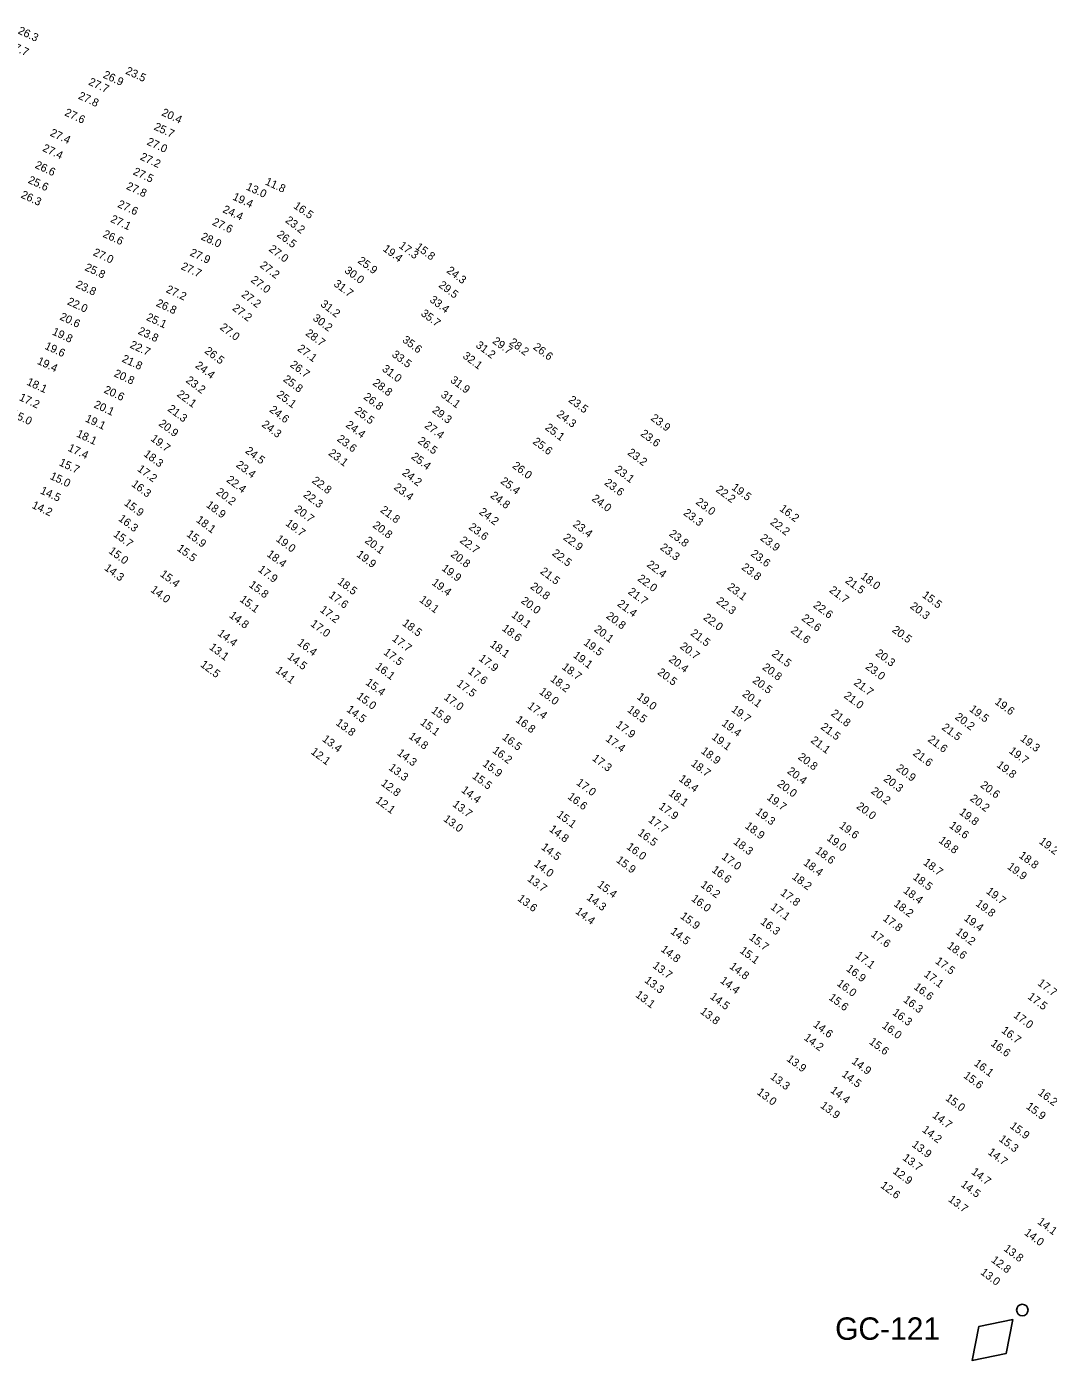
# Model space of a CAD drawing. Extents: x 1023796 to 1112670, y 656573 to 837340.
# Drawn here: x 1036784 to 1037423, y 810878 to 811712 of the extents above; entities that cross this region are included whole.
import ezdxf

# ---------------------------------------------------------------- set-up
doc = ezdxf.new("R2010")
doc.units = 0
doc.layers.add('V-CHAN-NAID', color=7, linetype='Continuous')
doc.layers.add('V-TOPO-SOUN', color=7, linetype='Continuous')

msp = doc.modelspace()

# ---------------------------------------------------------------- linework, layer by layer
at = {"layer": 'V-CHAN-NAID'}
msp.add_lwpolyline([(1037400.41, 810903.91), (1037379.2, 810899.67), (1037374.95, 810878.45), (1037396.17, 810882.7)], close=True, dxfattribs=at)
msp.add_circle((1037406.35, 810909.85), 3.6, dxfattribs=at)

# ---------------------------------------------------------------- texts
msp.add_text('GC-121', height=14, dxfattribs=at).set_placement((1037289.37, 810891.27))
at = {"layer": 'V-TOPO-SOUN'}
for s, rotation, p in [('26.3 ', 335, (1036778.21, 811707.43)), ('27.7 ', 335, (1036772.19, 811698.42)), ('23.5 ', 335, (1036845.48, 811682.31)), ('27.7 ', 335, (1036822.33, 811675.44)), ('26.9 ', 335, (1036831.39, 811679.85)), ('27.8 ', 335, (1036815.9, 811666.69)), ('27.6 ', 335, (1036807.38, 811656.25)), ('20.4 ', 335, (1036867.99, 811656.28)), ('27.4 ', 335, (1036798.27, 811643.6)), ('25.7 ', 335, (1036863.22, 811647.42)), ('27.4 ', 335, (1036793.57, 811634.04)), ('27.0 ', 335, (1036858.79, 811638.03)), ('26.6 ', 335, (1036788.84, 811623.51)), ('27.2 ', 335, (1036854.61, 811628.62)), ('27.5 ', 335, (1036850.16, 811619.38)), ('25.6 ', 335, (1036784.51, 811614.12)), ('27.8 ', 335, (1036845.9, 811610.29)), ('13.0 ', 335, (1036920.82, 811609.9)), ('11.8 ', 335, (1036932.7, 811613.11)), ('26.3 ', 335, (1036780.07, 811604.92)), ('27.6 ', 335, (1036840.49, 811599.03)), ('19.4 ', 335, (1036912.38, 811603.66)), ('24.4 ', 335, (1036906.17, 811595.75)), ('16.5 ', 325, (1036950.45, 811598.59)), ('27.1 ', 335, (1036836.09, 811589.75)), ('27.6 ', 335, (1036899.67, 811587.89)), ('23.2 ', 323, (1036945.33, 811589.72)), ('26.6 ', 335, (1036831.31, 811580.39)), ('28.0 ', 335, (1036892.58, 811578.79)), ('26.5 ', 323, (1036940.04, 811580.81)), ('27.0 ', 335, (1036825.14, 811568.9)), ('27.9 ', 335, (1036885.68, 811568.74)), ('27.0 ', 323, (1036935.02, 811571.76)), ('19.4 ', 323, (1037006.33, 811571.91)), ('17.3 ', 323, (1037016.32, 811573.87)), ('15.8 ', 323, (1037026.62, 811573.08)), ('25.8 ', 335, (1036820.02, 811559.53)), ('27.7 ', 335, (1036880.15, 811560.22)), ('27.2 ', 323, (1036929.47, 811561.61)), ('30.0 ', 323, (1036982.31, 811558.38)), ('25.9 ', 323, (1036990.61, 811564.46)), ('24.3 ', 323, (1037046.15, 811558.32)), ('23.8 ', 335, (1036814.34, 811548.85)), ('27.0 ', 323, (1036923.8, 811552.46)), ('31.7 ', 323, (1036975.53, 811550.02)), ('29.5 ', 323, (1037041.15, 811549.27)), ('27.2 ', 335, (1036870.76, 811545.83)), ('27.2 ', 323, (1036917.83, 811543.42)), ('22.0 ', 335, (1036809.02, 811538.22)), ('26.8 ', 335, (1036864.59, 811537.22)), ('27.2 ', 323, (1036912.21, 811534.88)), ('31.2 ', 323, (1036967.32, 811537.37)), ('33.4 ', 323, (1037035.53, 811540.08)), ('20.6 ', 335, (1036804.33, 811528.75)), ('25.1 ', 335, (1036858.43, 811528.44)), ('30.2 ', 323, (1036962.48, 811528.6)), ('35.7 ', 323, (1037030.06, 811531.51)), ('19.8 ', 335, (1036799.61, 811519.38)), ('23.8 ', 335, (1036853.26, 811519.82)), ('27.0 ', 323, (1036904.46, 811522.88)), ('28.7 ', 323, (1036957.95, 811519.2)), ('19.6 ', 335, (1036794.96, 811510.43)), ('22.7 ', 335, (1036848.17, 811511.2)), ('26.5 ', 323, (1036894.86, 811508.14)), ('27.1 ', 323, (1036952.88, 811509.57)), ('35.6 ', 323, (1037018.45, 811514.99)), ('31.2 ', 323, (1037064.37, 811511.68)), ('29.7 ', 323, (1037074.82, 811514.25)), ('28.2 ', 323, (1037085.33, 811513.54)), ('26.6 ', 323, (1037100.25, 811510.54)), ('19.4 ', 335, (1036790.21, 811501.07)), ('21.8 ', 335, (1036843.17, 811502.44)), ('26.7 ', 323, (1036948.28, 811499.54)), ('33.5 ', 323, (1037011.93, 811505.89)), ('32.1 ', 323, (1037056.19, 811504.96)), ('20.8 ', 335, (1036838.21, 811493.29)), ('24.4 ', 323, (1036889.02, 811499.02)), ('31.0 ', 323, (1037005.78, 811496.88)), ('18.1 ', 335, (1036783.69, 811488.01)), ('20.6 ', 335, (1036831.91, 811483.08)), ('23.2 ', 323, (1036883.15, 811489.79)), ('25.8 ', 323, (1036944, 811490.46)), ('28.8 ', 323, (1036999.94, 811488.18)), ('31.9 ', 323, (1037048.45, 811489.9)), ('17.2 ', 335, (1036778.98, 811478.36)), ('20.1 ', 335, (1036825.68, 811473.87)), ('22.1 ', 323, (1036877.59, 811481.08)), ('25.1 ', 323, (1036939.92, 811480.8)), ('26.8 ', 323, (1036994.21, 811479.4)), ('31.1 ', 323, (1037042.5, 811480.75)), ('23.5 ', 323, (1037122.28, 811477.56)), ('15.0 ', 335, (1036774.2, 811467.99)), ('21.3 ', 323, (1036871.8, 811471.93)), ('24.6 ', 323, (1036935.44, 811471.37)), ('25.5 ', 323, (1036988.61, 811470.65)), ('29.3 ', 323, (1037037.07, 811471.06)), ('24.3 ', 323, (1037114.9, 811468.55)), ('23.9 ', 323, (1037173.73, 811466.18)), ('19.1 ', 335, (1036820.27, 811465.08)), ('20.9 ', 323, (1036866.21, 811462.73)), ('24.3 ', 323, (1036930.61, 811462.19)), ('24.4 ', 323, (1036983.1, 811461.95)), ('27.4 ', 323, (1037032.32, 811461.48)), ('25.1 ', 323, (1037107.65, 811460.27)), ('18.1 ', 335, (1036814.78, 811455.61)), ('19.7 ', 323, (1036861.18, 811453.33)), ('23.6 ', 323, (1036977.65, 811453.14)), ('26.5 ', 323, (1037028.15, 811451.89)), ('25.6 ', 323, (1037099.96, 811451.5)), ('23.6 ', 323, (1037167.32, 811456.45)), ('17.4 ', 335, (1036809.46, 811446.76)), ('18.3 ', 323, (1036856.81, 811443.77)), ('24.5 ', 323, (1036920.29, 811445.74)), ('23.1 ', 323, (1036972.3, 811444.31)), ('25.4 ', 323, (1037024.02, 811442.11)), ('23.2 ', 323, (1037159.18, 811444.62)), ('15.7 ', 335, (1036803.93, 811437.64)), ('17.2 ', 323, (1036852.87, 811434.43)), ('23.4 ', 323, (1036914.55, 811436.96)), ('26.0 ', 323, (1037087.21, 811436.41)), ('23.1 ', 323, (1037151.17, 811434)), ('15.0 ', 335, (1036798.24, 811429.16)), ('16.3 ', 323, (1036849.18, 811424.97)), ('22.4 ', 323, (1036908.55, 811427.68)), ('22.8 ', 323, (1036961.98, 811427.12)), ('24.2 ', 323, (1037018.36, 811432.01)), ('25.4 ', 323, (1037079.79, 811426.76)), ('23.6 ', 323, (1037144.72, 811425.81)), ('14.5 ', 335, (1036792.17, 811420.13)), ('20.2 ', 323, (1036902.1, 811419.98)), ('22.3 ', 323, (1036956.57, 811418.33)), ('23.4 ', 323, (1037013.16, 811422.98)), ('24.8 ', 323, (1037073.49, 811417.83)), ('22.2 ', 323, (1037214.37, 811421.53)), ('19.5 ', 323, (1037224.3, 811422.83)), ('14.2 ', 335, (1036786.94, 811411.06)), ('15.9 ', 323, (1036844.6, 811413.06)), ('18.9 ', 323, (1036895.84, 811411.94)), ('20.7 ', 323, (1036951, 811409.17)), ('21.8 ', 323, (1037004.71, 811408.78)), ('24.0 ', 323, (1037136.87, 811415.91)), ('23.0 ', 323, (1037201.86, 811413.76)), ('16.2 ', 323, (1037254.18, 811409.56)), ('16.3 ', 323, (1036841.02, 811403.36)), ('18.1 ', 323, (1036889.61, 811402.59)), ('19.7 ', 323, (1036945.49, 811400.44)), ('24.2 ', 323, (1037066.44, 811407.54)), ('23.4 ', 323, (1037125.04, 811399.83)), ('23.3 ', 323, (1037194.13, 811406.96)), ('22.2 ', 323, (1037248.36, 811401.16)), ('15.7 ', 323, (1036837.86, 811393.63)), ('15.9 ', 323, (1036883.61, 811393.65)), ('20.8 ', 323, (1036999.94, 811399.21)), ('23.6 ', 323, (1037059.93, 811398.09)), ('22.9 ', 323, (1037119.02, 811391.54)), ('23.8 ', 323, (1037185.15, 811393.95)), ('23.9 ', 323, (1037242.14, 811391.25)), ('15.0 ', 323, (1036834.94, 811383.14)), ('15.5 ', 323, (1036877.62, 811384.72)), ('19.0 ', 323, (1036939.47, 811390.63)), ('20.1 ', 323, (1036995.02, 811389.63)), ('22.7 ', 323, (1037054.33, 811389.77)), ('23.3 ', 323, (1037179.54, 811385.42)), ('18.4 ', 323, (1036933.79, 811381.17)), ('19.9 ', 323, (1036989.81, 811380.94)), ('20.8 ', 323, (1037048.65, 811381.03)), ('22.5 ', 323, (1037112.02, 811381.77)), ('22.4 ', 323, (1037171.24, 811374.71)), ('23.6 ', 323, (1037236.19, 811381.45)), ('14.3 ', 323, (1036832.24, 811372.6)), ('15.4 ', 323, (1036867.07, 811368.7)), ('17.9 ', 323, (1036928.28, 811371.67)), ('19.9 ', 323, (1037043.04, 811372.37)), ('21.5 ', 323, (1037104.62, 811370.41)), ('22.0 ', 323, (1037165.47, 811365.93)), ('23.8 ', 323, (1037230.47, 811372.98)), ('18.0 ', 323, (1037304.9, 811367.31)), ('14.0 ', 323, (1036861.12, 811358.95)), ('15.8 ', 323, (1036922.61, 811362.01)), ('18.5 ', 323, (1036977.96, 811363.99)), ('19.4 ', 323, (1037036.88, 811363.4)), ('20.8 ', 323, (1037098.45, 811361.01)), ('21.7 ', 323, (1037159.53, 811357.74)), ('23.1 ', 323, (1037221.55, 811360.6)), ('21.7 ', 323, (1037285.29, 811358.71)), ('21.5 ', 323, (1037295.26, 811364.63)), ('15.1 ', 323, (1036916.83, 811352.94)), ('17.6 ', 323, (1036972.44, 811355.57)), ('19.1 ', 323, (1037029.1, 811352.68)), ('20.0 ', 323, (1037092.61, 811352.07)), ('21.4 ', 323, (1037152.82, 811350.19)), ('22.3 ', 323, (1037214.71, 811351.83)), ('22.6 ', 323, (1037275.28, 811349.3)), ('15.5 ', 323, (1037343.4, 811355.57)), ('14.8 ', 323, (1036910.3, 811342.98)), ('17.2 ', 323, (1036966.96, 811346.43)), ('19.1 ', 323, (1037086.61, 811343.24)), ('20.8 ', 323, (1037145.86, 811342.51)), ('22.0 ', 323, (1037206.55, 811341.62)), ('22.6 ', 323, (1037267.99, 811341.18)), ('20.3 ', 323, (1037335.8, 811348.7)), ('17.0 ', 323, (1036961.1, 811337.63)), ('18.5 ', 323, (1037018.46, 811338.05)), ('18.6 ', 323, (1037080.74, 811334.8)), ('20.1 ', 323, (1037138.3, 811334.23)), ('21.6 ', 323, (1037261.2, 811333.57)), ('20.5 ', 323, (1037324.58, 811333.92)), ('14.4 ', 323, (1036903.03, 811331.77)), ('16.4 ', 323, (1036952.83, 811325.86)), ('17.7 ', 323, (1037012.03, 811328.41)), ('18.1 ', 323, (1037073.24, 811324.73)), ('19.5 ', 323, (1037131.74, 811325.9)), ('21.5 ', 323, (1037198.58, 811331.83)), ('13.1 ', 323, (1036897.81, 811323.05)), ('14.5 ', 323, (1036946.59, 811317.2)), ('17.5 ', 323, (1037006.73, 811319.87)), ('19.1 ', 323, (1037125.18, 811318.04)), ('20.7 ', 323, (1037191.94, 811323.63)), ('21.5 ', 323, (1037249.33, 811318.93)), ('20.3 ', 323, (1037314.19, 811319.28)), ('12.5 ', 323, (1036892.28, 811312.24)), ('14.1 ', 323, (1036939.2, 811308.59)), ('16.1 ', 323, (1037001.59, 811310.94)), ('17.6 ', 323, (1037059.46, 811308.07)), ('17.9 ', 323, (1037066.23, 811316.06)), ('18.7 ', 323, (1037118.22, 811310.74)), ('20.4 ', 323, (1037184.97, 811315.5)), ('20.8 ', 323, (1037243.45, 811310.52)), ('23.0 ', 323, (1037307.92, 811310.85)), ('15.4 ', 323, (1036995.54, 811300.98)), ('17.5 ', 323, (1037052.36, 811300.23)), ('18.2 ', 323, (1037110.93, 811303.19)), ('20.5 ', 323, (1037177.9, 811307.42)), ('20.5 ', 323, (1037237.33, 811302.29)), ('21.7 ', 323, (1037300.61, 811300.89)), ('15.0 ', 323, (1036989.91, 811292.38)), ('17.0 ', 323, (1037044.45, 811291.76)), ('18.0 ', 323, (1037103.97, 811295.25)), ('19.0 ', 323, (1037165.11, 811292.04)), ('20.1 ', 323, (1037230.91, 811293.8)), ('21.0 ', 323, (1037294.43, 811292.79)), ('14.5 ', 323, (1036983.61, 811284.13)), ('15.8 ', 323, (1037036.51, 811283.58)), ('17.4 ', 323, (1037096.72, 811286.37)), ('18.5 ', 323, (1037159.04, 811284.05)), ('19.7 ', 323, (1037224, 811284.21)), ('19.5 ', 323, (1037372.82, 811284.39)), ('19.6 ', 323, (1037388.75, 811288.95)), ('13.8 ', 323, (1036976.88, 811275.82)), ('15.1 ', 323, (1037029.64, 811276.11)), ('16.8 ', 323, (1037089.31, 811277.7)), ('19.4 ', 323, (1037218.04, 811275.47)), ('21.8 ', 323, (1037286.35, 811281.66)), ('20.2 ', 323, (1037363.88, 811279.48)), ('14.8 ', 323, (1037022.42, 811267.45)), ('16.5 ', 323, (1037080.88, 811266.8)), ('17.9 ', 323, (1037151.87, 811274.57)), ('19.1 ', 323, (1037211.85, 811266.94)), ('21.5 ', 323, (1037279.92, 811273.25)), ('21.5 ', 323, (1037355.65, 811272.95)), ('13.4 ', 323, (1036968.38, 811265.68)), ('16.2 ', 323, (1037074.78, 811258.56)), ('17.4 ', 323, (1037145.53, 811265.81)), ('18.9 ', 323, (1037205.11, 811258.19)), ('21.1 ', 323, (1037273.7, 811264.89)), ('21.6 ', 323, (1037346.89, 811265.48)), ('19.7 ', 323, (1037397.59, 811258.29)), ('19.3 ', 323, (1037404.68, 811265.95)), ('12.1 ', 323, (1036961.28, 811257.76)), ('14.3 ', 323, (1037015.23, 811257.04)), ('15.9 ', 323, (1037068.62, 811250.2)), ('17.3 ', 323, (1037137.1, 811253.68)), ('18.7 ', 323, (1037198.87, 811250.37)), ('20.8 ', 323, (1037265.74, 811254.48)), ('21.6 ', 323, (1037337.62, 811256.84)), ('13.3 ', 323, (1037009.92, 811247.76)), ('15.5 ', 323, (1037062.2, 811242.49)), ('20.4 ', 323, (1037259.01, 811245.64)), ('20.9 ', 323, (1037327.11, 811247.46)), ('19.8 ', 323, (1037389.92, 811249.52)), ('12.8 ', 323, (1037005.14, 811238.1)), ('14.4 ', 323, (1037055.29, 811233.83)), ('17.0 ', 323, (1037127.22, 811238.43)), ('18.4 ', 323, (1037191.25, 811240.82)), ('20.0 ', 323, (1037252.79, 811237.63)), ('20.2 ', 323, (1037311.34, 811233.15)), ('20.3 ', 323, (1037319.21, 811240.83)), ('20.6 ', 323, (1037379.68, 811236.93)), ('12.1 ', 323, (1037001.74, 811227.36)), ('13.7 ', 323, (1037049.84, 811224.96)), ('16.6 ', 323, (1037121.78, 811229.69)), ('18.1 ', 323, (1037184.89, 811231.84)), ('19.7 ', 323, (1037246.25, 811229.21)), ('20.2 ', 323, (1037373.23, 811228.57)), ('15.1 ', 323, (1037114.96, 811218.44)), ('17.9 ', 323, (1037178.7, 811223.54)), ('19.3 ', 323, (1037239.24, 811220.17)), ('20.0 ', 323, (1037302.25, 811223.68)), ('19.8 ', 323, (1037366.52, 811219.99)), ('13.0 ', 323, (1037044.14, 811215.79)), ('14.8 ', 323, (1037110.25, 811209.39)), ('17.7 ', 323, (1037172.17, 811215.24)), ('18.9 ', 323, (1037232.62, 811211.38)), ('19.6 ', 323, (1037291.49, 811211.6)), ('19.6 ', 323, (1037360.27, 811211.66)), ('16.5 ', 323, (1037165.62, 811207.08)), ('18.3 ', 323, (1037225.37, 811201.52)), ('19.0 ', 323, (1037283.73, 811203.8)), ('18.8 ', 323, (1037353.69, 811202.37)), ('19.2 ', 323, (1037416.4, 811201.77)), ('14.5 ', 323, (1037105.28, 811198.14)), ('16.0 ', 323, (1037158.62, 811198.37)), ('17.0 ', 323, (1037218.06, 811192.13)), ('18.6 ', 323, (1037276.58, 811195.89)), ('18.8 ', 323, (1037403.85, 811192.93)), ('14.0 ', 323, (1037100.73, 811187.74)), ('15.9 ', 323, (1037152.11, 811190.11)), ('16.6 ', 323, (1037211.83, 811183.97)), ('18.4 ', 323, (1037269.12, 811188.35)), ('18.7 ', 323, (1037344.02, 811188.55)), ('19.9 ', 323, (1037396.52, 811185.95)), ('13.7 ', 323, (1037096.59, 811178.37)), ('15.4 ', 323, (1037140.33, 811174.69)), ('18.2 ', 323, (1037262, 811179.66)), ('18.5 ', 323, (1037337.54, 811179.41)), ('14.3 ', 323, (1037133.66, 811166.69)), ('16.2 ', 323, (1037204.87, 811174.64)), ('17.8 ', 323, (1037254.76, 811169.6)), ('18.4 ', 323, (1037331.56, 811171.02)), ('19.7 ', 323, (1037383.36, 811170.61)), ('13.6 ', 323, (1037090.47, 811166.05)), ('14.4 ', 323, (1037126.61, 811158.09)), ('16.0 ', 323, (1037199.06, 811165.96)), ('17.1 ', 323, (1037248.55, 811160.75)), ('18.2 ', 323, (1037325.59, 811162.73)), ('19.8 ', 323, (1037376.8, 811162.86)), ('15.9 ', 323, (1037192.18, 811155.04)), ('16.3 ', 323, (1037242.26, 811151.53)), ('17.8 ', 323, (1037318.77, 811153.69)), ('19.4 ', 323, (1037369.45, 811153.77)), ('14.5 ', 323, (1037186.05, 811145.46)), ('15.7 ', 323, (1037235.19, 811141.72)), ('17.6 ', 323, (1037311.32, 811143.76)), ('19.2 ', 323, (1037364.32, 811145.17)), ('14.8 ', 323, (1037179.99, 811134.38)), ('15.1 ', 323, (1037229.36, 811133.49)), ('18.6 ', 323, (1037358.92, 811136.5)), ('17.1 ', 323, (1037301.59, 811130.54)), ('17.5 ', 323, (1037351.55, 811126.93)), ('13.7 ', 323, (1037174.9, 811124.14)), ('14.8 ', 323, (1037222.91, 811123.7)), ('16.9 ', 323, (1037295.88, 811122.19)), ('17.1 ', 323, (1037344.44, 811118.72)), ('13.3 ', 323, (1037169.84, 811115.01)), ('14.4 ', 323, (1037217.09, 811114.81)), ('16.0 ', 323, (1037290.02, 811113.05)), ('16.6 ', 323, (1037338.11, 811110.86)), ('17.7 ', 323, (1037415.5, 811113.27)), ('13.1 ', 323, (1037164.17, 811105.91)), ('14.5 ', 323, (1037210.75, 811104.84)), ('15.6 ', 323, (1037284.99, 811104.21)), ('16.3 ', 323, (1037331.57, 811102.81)), ('17.5 ', 323, (1037409.3, 811104.75)), ('13.8 ', 323, (1037204.6, 811095.59)), ('16.3 ', 323, (1037324.76, 811094.83)), ('17.0 ', 323, (1037400.44, 811093.15)), ('14.6 ', 323, (1037275.25, 811087.33)), ('16.0 ', 323, (1037318.3, 811086.64)), ('16.7 ', 323, (1037392.87, 811083.65)), ('14.2 ', 323, (1037269.45, 811079.13)), ('15.6 ', 323, (1037310.2, 811076.62)), ('16.6 ', 323, (1037386.21, 811075.5)), ('13.9 ', 323, (1037258.65, 811065.9)), ('14.9 ', 323, (1037299.26, 811064.35)), ('16.1 ', 323, (1037375.75, 811063.11)), ('13.3 ', 323, (1037248.4, 811054.76)), ('14.5 ', 323, (1037293.07, 811056.3)), ('15.6 ', 323, (1037369.17, 811055.45)), ('13.0 ', 323, (1037240.07, 811045.09)), ('14.4 ', 323, (1037285.99, 811046.27)), ('16.2 ', 323, (1037415.75, 811044.82)), ('13.9 ', 323, (1037279.71, 811036.74)), ('15.0 ', 323, (1037357.91, 811041.35)), ('15.9 ', 323, (1037408.33, 811036.15)), ('14.7 ', 323, (1037349.75, 811030.59)), ('14.2 ', 323, (1037343.32, 811021.63)), ('15.9 ', 323, (1037398.19, 811024.04)), ('13.9 ', 323, (1037336.94, 811012.36)), ('15.3 ', 323, (1037391.3, 811015.85)), ('13.7 ', 323, (1037331.15, 811004.08)), ('14.7 ', 323, (1037384.41, 811007.64)), ('12.9 ', 323, (1037324.95, 810995.74)), ('14.7 ', 323, (1037374.08, 810995.34)), ('12.6 ', 323, (1037317.3, 810986.82)), ('14.5 ', 323, (1037367.5, 810987.52)), ('13.7 ', 323, (1037359.67, 810978.2)), ('14.1 ', 323, (1037415.42, 810964.22)), ('14.0 ', 323, (1037407.18, 810957.34)), ('13.8 ', 323, (1037394.31, 810947.34)), ('12.8 ', 323, (1037386.52, 810940.33)), ('13.0 ', 323, (1037379.81, 810932.64))]:
    msp.add_text(s, height=5, rotation=rotation, dxfattribs=at).set_placement(p)

doc.saveas('drawing.dxf')
